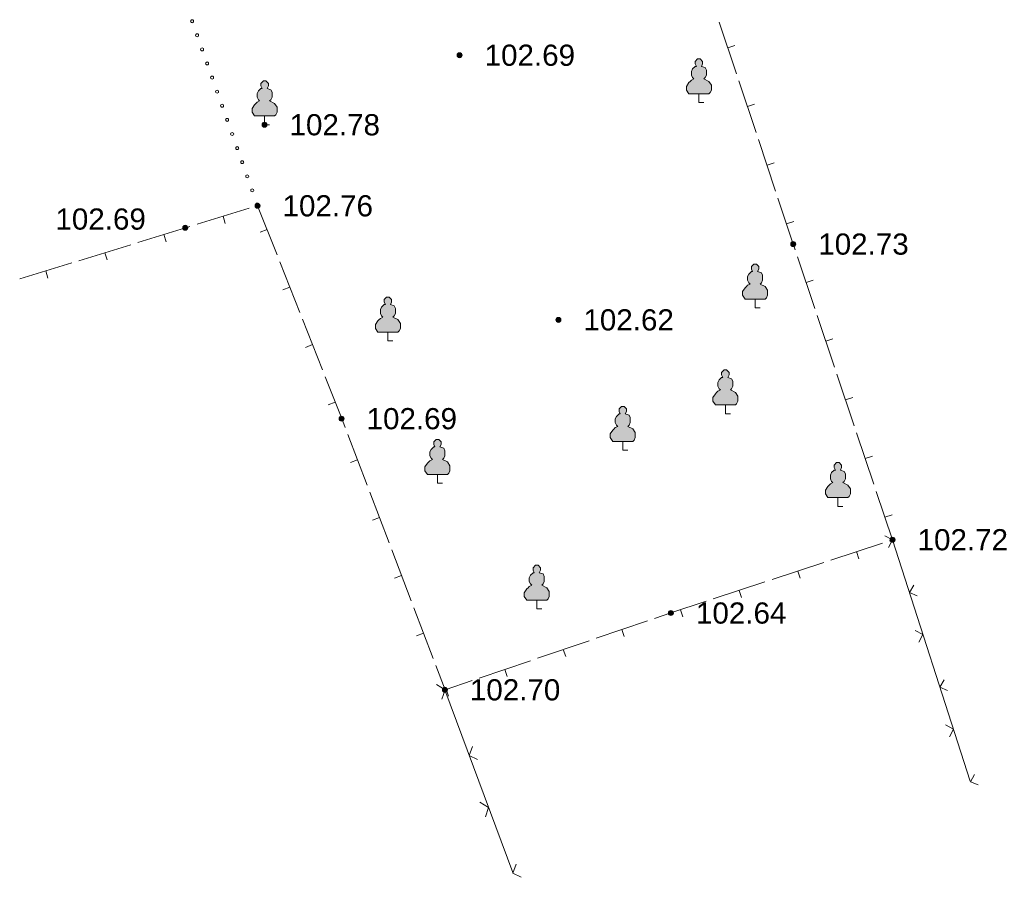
# Model space of a CAD drawing. Header units: millimetres. Extents: x 9396 to 25236, y 15106 to 31102.
# Tile 279 of 296: x 12317 to 12396, y 16645 to 16714. Entities that reach past the tile are written whole.
import ezdxf
from ezdxf.enums import TextEntityAlignment as Align

# ---------------------------------------------------------------- set-up
doc = ezdxf.new("R2010")
doc.units = ezdxf.units.MM
doc.linetypes.add('HIDDEN', pattern=[0.375, 0.25, -0.125])
for name, color, linetype, lineweight, true_color in [('21100200', 7, 'HIDDEN', 0, 0x800080), ('3000220', 7, 'Continuous', 9, 0x000000), ('3000260', 7, 'Continuous', 9, 0x000000), ('4000091', 7, 'Continuous', 9, 0x000000), ('4000210', 7, 'Continuous', 9, 0x000000)]:
    doc.layers.add(name, color=color, linetype=linetype, lineweight=lineweight, true_color=true_color)
doc.styles.add('F2', font='arial.ttf', dxfattribs={"height": 0.001693})

# ---------------------------------------------------------------- blocks, each defined once
blk = doc.blocks.new('SYMBOL21100200')
at = {"true_color": 0x800080}
h = blk.add_hatch(color=216, dxfattribs=at)
edge = h.paths.add_edge_path()
edge.add_arc((0, 0), 0.1, 0, 360)
at = {"color": 216, "linetype": 'Continuous', "lineweight": 0, "true_color": 0x800080}
blk.add_circle((0, 0), 0.1, dxfattribs=at)
blk = doc.blocks.new('SYMBOL4000210')
at = {"true_color": 0xffffff}
blk.add_hatch(color=7, dxfattribs=at).paths.add_polyline_path([(0.05, 1.75), (-0.05, 1.75), (-0.15, 1.65), (-0.15, 1.55), (-0.1, 1.45), (-0.15, 1.45), (-0.25, 1.35), (-0.3, 1.25), (-0.3, 1.1), (-0.25, 1), (-0.2, 0.95), (-0.3, 0.9), (-0.35, 0.85), (-0.4, 0.8), (-0.5, 0.65), (-0.5, 0.5), (-0.4, 0.35), (-0.3, 0.35), (-0.1, 0.35), (0, 0.35), (0.15, 0.35), (0.4, 0.35), (0.45, 0.4), (0.5, 0.5), (0.5, 0.7), (0.4, 0.85), (0.2, 0.95), (0.25, 1), (0.3, 1.1), (0.3, 1.3), (0.25, 1.4), (0.1, 1.45), (0.15, 1.55), (0.15, 1.65)])
at = {"color": 18, "linetype": 'Continuous', "lineweight": 0, "true_color": 0x000000, "flags": 128}
blk.add_lwpolyline([(0.05, 1.75), (-0.05, 1.75), (-0.15, 1.65), (-0.15, 1.55), (-0.1, 1.45), (-0.15, 1.45), (-0.25, 1.35), (-0.3, 1.25), (-0.3, 1.1), (-0.25, 1), (-0.2, 0.95), (-0.3, 0.9), (-0.35, 0.85), (-0.4, 0.8), (-0.5, 0.65), (-0.5, 0.5), (-0.4, 0.35), (-0.3, 0.35), (-0.1, 0.35), (0, 0.35), (0.15, 0.35), (0.4, 0.35), (0.45, 0.4), (0.5, 0.5), (0.5, 0.7), (0.4, 0.85), (0.2, 0.95), (0.25, 1), (0.3, 1.1), (0.3, 1.3), (0.25, 1.4), (0.1, 1.45), (0.15, 1.55), (0.15, 1.65), (0.05, 1.75)], close=True, dxfattribs=at)
blk.add_lwpolyline([(0, 0.35), (0, 0), (0.2, 0)], dxfattribs=at)

msp = doc.modelspace()

# ---------------------------------------------------------------- linework, layer by layer
at = {"layer": '3000220', "color": 253}
for p, q in [((12372.871, 16713.437), (12374.251, 16709.307)), ((12373.561, 16711.377), (12374.131, 16711.567)), ((12374.441, 16708.747), (12375.821, 16704.617)), ((12375.131, 16706.687), (12375.701, 16706.877)), ((12376.011, 16704.057), (12377.381, 16699.927)), ((12376.701, 16701.997), (12377.261, 16702.187)), ((12335.281, 16698.557), (12331.121, 16697.277)), ((12333.201, 16697.917), (12333.381, 16697.337)), ((12330.551, 16697.097), (12326.401, 16695.817)), ((12378.261, 16697.307), (12378.831, 16697.497)), ((12328.471, 16696.457), (12328.651, 16695.887)), ((12336.721, 16696.857), (12336.161, 16696.637)), ((12325.831, 16695.647), (12321.671, 16694.367)), ((12323.751, 16695.007), (12323.931, 16694.437)), ((12379.141, 16694.677), (12380.521, 16690.557)), ((12321.101, 16694.197), (12316.941, 16692.917)), ((12339.331, 16690.237), (12337.731, 16694.277)), ((12319.021, 16693.557), (12319.201, 16692.977)), ((12338.531, 16692.257), (12337.981, 16692.037)), ((12379.831, 16692.617), (12380.401, 16692.807)), ((12380.711, 16689.987), (12382.101, 16685.867)), ((12341.151, 16685.637), (12339.551, 16689.687)), ((12340.351, 16687.657), (12339.791, 16687.437)), ((12381.411, 16687.927), (12381.971, 16688.117)), ((12382.291, 16685.307), (12383.671, 16681.177)), ((12342.161, 16683.057), (12341.611, 16682.837)), ((12382.981, 16683.247), (12383.551, 16683.437)), ((12344.721, 16676.417), (12343.171, 16680.477)), ((12383.861, 16680.617), (12385.251, 16676.497)), ((12343.941, 16678.447), (12343.381, 16678.237)), ((12384.551, 16678.557), (12385.121, 16678.747)), ((12346.481, 16671.797), (12344.931, 16675.857)), ((12345.701, 16673.827), (12345.141, 16673.617)), ((12386.131, 16673.867), (12386.701, 16674.057)), ((12385.921, 16671.787), (12381.791, 16670.427)), ((12348.241, 16667.177), (12346.691, 16671.237)), ((12383.861, 16671.107), (12384.041, 16670.537)), ((12381.231, 16670.237), (12377.101, 16668.877)), ((12379.161, 16669.557), (12379.351, 16668.987)), ((12347.461, 16669.207), (12346.901, 16668.997)), ((12376.531, 16668.687), (12372.401, 16667.327)), ((12374.471, 16668.007), (12374.661, 16667.437)), ((12350.001, 16662.557), (12348.451, 16666.617)), ((12369.771, 16666.457), (12369.961, 16665.887)), ((12367.151, 16665.577), (12363.031, 16664.177)), ((12365.091, 16664.877), (12365.281, 16664.307)), ((12349.221, 16664.587), (12348.661, 16664.377)), ((12362.471, 16663.977), (12358.351, 16662.577)), ((12360.411, 16663.277), (12360.601, 16662.717)), ((12357.791, 16662.387), (12353.671, 16660.987)), ((12355.731, 16661.687), (12355.921, 16661.127)), ((12351.051, 16660.097), (12351.241, 16659.537))]:
    msp.add_line(p, q, dxfattribs=at)
for points in [[(12377.571, 16699.367, 0), (12378.801, 16695.697, 0), (12378.951, 16695.237, 0)], [(12337.521, 16694.837, 0), (12335.961, 16698.767, 0), (12335.851, 16698.727, 0)], [(12342.961, 16681.037, 0), (12342.691, 16681.747, 0), (12341.371, 16685.087, 0)], [(12385.431, 16675.927, 0), (12386.741, 16672.057, 0), (12386.491, 16671.977, 0)], [(12371.841, 16667.137, 0), (12369.011, 16666.207, 0), (12367.711, 16665.767, 0)], [(12353.111, 16660.797, 0), (12350.951, 16660.067, 0), (12350.211, 16661.997, 0)]]:
    msp.add_polyline3d(points, dxfattribs=at)
at = {"layer": '3000260', "color": 253}
for p, q in [((12386.736, 16672.056), (12392.949, 16652.765)), ((12350.948, 16660.066), (12356.361, 16645.448))]:
    msp.add_line(p, q, dxfattribs=at)
for points in [[(12386.111, 16672.377, 0), (12386.741, 16672.047, 0), (12386.411, 16671.427, 0)], [(12388.431, 16668.427, 0), (12388.091, 16667.837, 0), (12388.701, 16667.577, 0)], [(12388.541, 16664.807, 0), (12389.171, 16664.477, 0), (12388.851, 16663.867, 0)], [(12390.871, 16660.857, 0), (12390.531, 16660.277, 0), (12391.141, 16660.007, 0)], [(12350.261, 16660.477, 0), (12350.951, 16660.057, 0), (12350.701, 16659.307, 0)], [(12390.981, 16657.247, 0), (12391.611, 16656.917, 0), (12391.281, 16656.297, 0)], [(12353.161, 16655.537, 0), (12352.891, 16654.817, 0), (12353.551, 16654.477, 0)], [(12393.301, 16653.297, 0), (12392.971, 16652.707, 0), (12393.581, 16652.447, 0)], [(12353.741, 16651.067, 0), (12354.441, 16650.647, 0), (12354.181, 16649.897, 0)], [(12356.641, 16646.127, 0), (12356.371, 16645.407, 0), (12357.031, 16645.067, 0)]]:
    msp.add_polyline3d(points, dxfattribs=at)
at = {"layer": '4000091', "color": 253}
for points in [[(12330.731, 16713.397, 0), (12330.791, 16713.417, 0), (12330.831, 16713.457, 0), (12330.851, 16713.517, 0), (12330.831, 16713.577, 0), (12330.791, 16713.627, 0), (12330.731, 16713.637, 0), (12330.671, 16713.627, 0), (12330.621, 16713.577, 0), (12330.611, 16713.517, 0), (12330.621, 16713.457, 0), (12330.671, 16713.417, 0), (12330.731, 16713.397, 0)], [(12331.131, 16712.267, 0), (12331.191, 16712.287, 0), (12331.231, 16712.327, 0), (12331.251, 16712.387, 0), (12331.231, 16712.447, 0), (12331.191, 16712.497, 0), (12331.131, 16712.507, 0), (12331.071, 16712.497, 0), (12331.021, 16712.447, 0), (12331.011, 16712.387, 0), (12331.021, 16712.327, 0), (12331.071, 16712.287, 0), (12331.131, 16712.267, 0)], [(12331.531, 16711.147, 0), (12331.591, 16711.157, 0), (12331.631, 16711.207, 0), (12331.651, 16711.267, 0), (12331.631, 16711.327, 0), (12331.591, 16711.367, 0), (12331.531, 16711.387, 0), (12331.471, 16711.367, 0), (12331.421, 16711.327, 0), (12331.411, 16711.267, 0), (12331.421, 16711.207, 0), (12331.471, 16711.157, 0), (12331.531, 16711.147, 0)], [(12331.931, 16710.017, 0), (12331.991, 16710.037, 0), (12332.031, 16710.077, 0), (12332.051, 16710.137, 0), (12332.031, 16710.197, 0), (12331.991, 16710.237, 0), (12331.931, 16710.257, 0), (12331.871, 16710.237, 0), (12331.821, 16710.197, 0), (12331.811, 16710.137, 0), (12331.821, 16710.077, 0), (12331.871, 16710.037, 0), (12331.931, 16710.017, 0)], [(12332.331, 16708.887, 0), (12332.391, 16708.907, 0), (12332.431, 16708.947, 0), (12332.451, 16709.007, 0), (12332.431, 16709.067, 0), (12332.391, 16709.117, 0), (12332.331, 16709.127, 0), (12332.271, 16709.117, 0), (12332.221, 16709.067, 0), (12332.211, 16709.007, 0), (12332.221, 16708.947, 0), (12332.271, 16708.907, 0), (12332.331, 16708.887, 0)], [(12332.731, 16707.757, 0), (12332.791, 16707.777, 0), (12332.831, 16707.817, 0), (12332.851, 16707.877, 0), (12332.831, 16707.937, 0), (12332.791, 16707.987, 0), (12332.731, 16707.997, 0), (12332.671, 16707.987, 0), (12332.621, 16707.937, 0), (12332.611, 16707.877, 0), (12332.621, 16707.817, 0), (12332.671, 16707.777, 0), (12332.731, 16707.757, 0)], [(12333.131, 16706.637, 0), (12333.191, 16706.647, 0), (12333.231, 16706.697, 0), (12333.251, 16706.757, 0), (12333.231, 16706.817, 0), (12333.191, 16706.857, 0), (12333.131, 16706.877, 0), (12333.071, 16706.857, 0), (12333.021, 16706.817, 0), (12333.011, 16706.757, 0), (12333.021, 16706.697, 0), (12333.071, 16706.647, 0), (12333.131, 16706.637, 0)], [(12333.531, 16705.507, 0), (12333.591, 16705.517, 0), (12333.631, 16705.567, 0), (12333.651, 16705.627, 0), (12333.631, 16705.687, 0), (12333.591, 16705.727, 0), (12333.531, 16705.747, 0), (12333.471, 16705.727, 0), (12333.421, 16705.687, 0), (12333.411, 16705.627, 0), (12333.421, 16705.567, 0), (12333.471, 16705.517, 0), (12333.531, 16705.507, 0)], [(12333.931, 16704.377, 0), (12333.991, 16704.397, 0), (12334.031, 16704.437, 0), (12334.051, 16704.497, 0), (12334.031, 16704.557, 0), (12333.991, 16704.597, 0), (12333.931, 16704.617, 0), (12333.871, 16704.597, 0), (12333.831, 16704.557, 0), (12333.811, 16704.497, 0), (12333.831, 16704.437, 0), (12333.871, 16704.397, 0), (12333.931, 16704.377, 0)], [(12334.331, 16703.247, 0), (12334.391, 16703.267, 0), (12334.431, 16703.307, 0), (12334.451, 16703.367, 0), (12334.431, 16703.427, 0), (12334.391, 16703.477, 0), (12334.331, 16703.487, 0), (12334.271, 16703.477, 0), (12334.231, 16703.427, 0), (12334.211, 16703.367, 0), (12334.231, 16703.307, 0), (12334.271, 16703.267, 0), (12334.331, 16703.247, 0)], [(12334.731, 16702.127, 0), (12334.791, 16702.137, 0), (12334.831, 16702.187, 0), (12334.851, 16702.247, 0), (12334.831, 16702.297, 0), (12334.791, 16702.347, 0), (12334.731, 16702.357, 0), (12334.671, 16702.347, 0), (12334.631, 16702.297, 0), (12334.611, 16702.247, 0), (12334.631, 16702.187, 0), (12334.671, 16702.137, 0), (12334.731, 16702.127, 0)], [(12335.131, 16700.997, 0), (12335.191, 16701.007, 0), (12335.231, 16701.057, 0), (12335.251, 16701.117, 0), (12335.231, 16701.177, 0), (12335.191, 16701.217, 0), (12335.131, 16701.237, 0), (12335.071, 16701.217, 0), (12335.031, 16701.177, 0), (12335.011, 16701.117, 0), (12335.031, 16701.057, 0), (12335.071, 16701.007, 0), (12335.131, 16700.997, 0)], [(12335.531, 16699.867, 0), (12335.591, 16699.887, 0), (12335.631, 16699.927, 0), (12335.651, 16699.987, 0), (12335.631, 16700.047, 0), (12335.591, 16700.087, 0), (12335.531, 16700.107, 0), (12335.471, 16700.087, 0), (12335.431, 16700.047, 0), (12335.411, 16699.987, 0), (12335.431, 16699.927, 0), (12335.471, 16699.887, 0), (12335.531, 16699.867, 0)], [(12335.931, 16698.737, 0), (12335.991, 16698.757, 0), (12336.041, 16698.797, 0), (12336.051, 16698.857, 0), (12336.041, 16698.917, 0), (12335.991, 16698.967, 0), (12335.931, 16698.977, 0), (12335.871, 16698.967, 0), (12335.831, 16698.917, 0), (12335.811, 16698.857, 0), (12335.831, 16698.797, 0), (12335.871, 16698.757, 0), (12335.931, 16698.737, 0)]]:
    msp.add_polyline3d(points, close=True, dxfattribs=at)

# ---------------------------------------------------------------- block references
at = {"layer": '21100200', "xscale": 2, "yscale": 2, "zscale": 2}
for p in [(12352.118, 16710.797, 205.38), (12336.518, 16705.237, 205.56), (12335.958, 16698.757, 205.52), (12330.178, 16696.997, 205.38), (12378.798, 16695.697, 205.46), (12360.018, 16689.637, 205.24), (12342.678, 16681.737, 205.38), (12386.738, 16672.057, 205.44), (12369.018, 16666.197, 205.28), (12350.938, 16660.057, 205.4)]:
    msp.add_blockref('SYMBOL21100200', p, dxfattribs=at)
at = {"layer": '4000210', "color": 253, "xscale": 2, "yscale": 2, "zscale": 2}
for p in [(12371.251, 16707.003), (12336.526, 16705.239), (12375.749, 16690.599), (12346.381, 16687.953), (12373.368, 16682.132), (12365.166, 16679.222), (12350.349, 16676.576), (12382.364, 16674.724), (12358.287, 16666.522)]:
    msp.add_blockref('SYMBOL4000210', p, dxfattribs=at)

# ---------------------------------------------------------------- texts
at = {"layer": '21100200', "color": 253, "style": 'F2'}
for s, p in [('102.69', (12354.118, 16710.797, 205.38)), ('102.78', (12338.518, 16705.237, 205.56)), ('102.76', (12337.958, 16698.757, 205.52)), ('102.69', (12319.798, 16697.697, 205.38)), ('102.73', (12380.798, 16695.697, 205.46)), ('102.62', (12362.018, 16689.637, 205.24)), ('102.69', (12344.678, 16681.737, 205.38)), ('102.72', (12388.738, 16672.057, 205.44)), ('102.64', (12371.018, 16666.197, 205.28)), ('102.70', (12352.938, 16660.057, 205.4))]:
    msp.add_text(s, height=1.693, dxfattribs=at).set_placement(p, align=Align.MIDDLE_LEFT)

doc.saveas('drawing.dxf')
